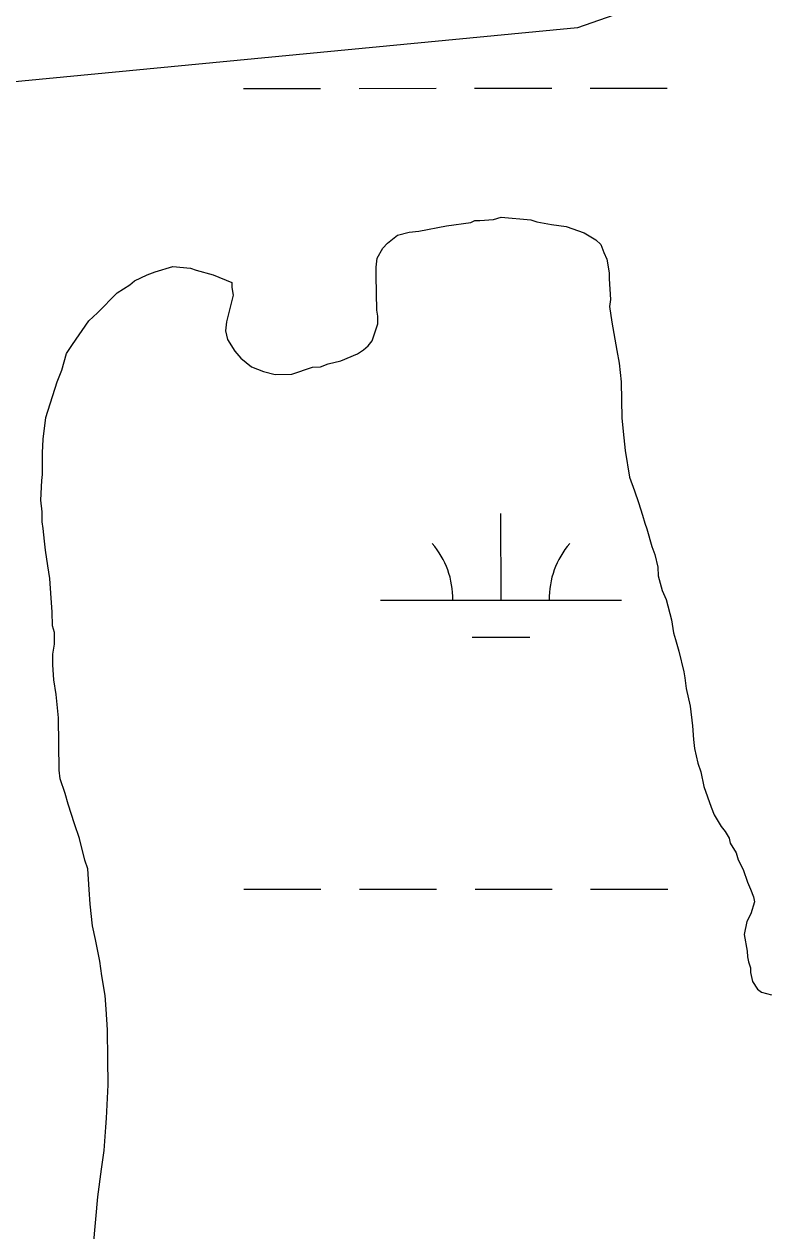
# Model space of a CAD drawing. Extents: x 3279314 to 3317160, y 734079 to 759431.
# Drawn here: x 3296786 to 3297094, y 748560 to 749061 of the extents above; entities that cross this region are included whole.
import ezdxf

# ---------------------------------------------------------------- set-up
doc = ezdxf.new("R2010")
doc.units = 0
for name, color, linetype in [('V-SITE-VEGE', 7, 'Continuous'), ('V-UTIL-LINE', 7, 'Continuous'), ('V-WETL-SWMP', 7, 'Continuous')]:
    doc.layers.add(name, color=color, linetype=linetype)

msp = doc.modelspace()

# ---------------------------------------------------------------- linework, layer by layer
at = {"layer": 'V-SITE-VEGE'}
for points in [[(3296950.27, 748975.02), (3296961.67, 748977.2), (3296971.85, 748978.55), (3296973.48, 748979.39), (3296975.52, 748979.41), (3296981.22, 748979.89), (3296984.48, 748980.75), (3296996.73, 748979.68), (3296999.19, 748978.89)], [(3296999.19, 748978.89), (3297005.32, 748977.74), (3297011.45, 748977), (3297018.83, 748974.24), (3297023.76, 748971.44), (3297025.83, 748969.43), (3297027.09, 748966.18), (3297028.35, 748963.34), (3297029.24, 748957.64), (3297029.27, 748955.19), (3297029.79, 748946.63), (3297029.41, 748943.77), (3297030.31, 748937.25), (3297032.49, 748925.44), (3297033.38, 748920.15), (3297034.29, 748912.4), (3297034.48, 748897.31), (3297035.4, 748889.16), (3297035.87, 748883.86), (3297037.64, 748872.86), (3297039.75, 748867.18), (3297041.44, 748862.3), (3297043.14, 748857.02), (3297044, 748853.76), (3297044.84, 748851.33), (3297046.97, 748844.01), (3297048.24, 748840.76), (3297049.53, 748835.47), (3297049.57, 748831.8), (3297051.28, 748825.7), (3297052.96, 748822.05), (3297055.11, 748813.5), (3297055.99, 748808.21), (3297056.84, 748805.36), (3297058.12, 748800.48), (3297060.27, 748791.94), (3297060.71, 748789.5), (3297061.17, 748785.02), (3297062.9, 748777.69), (3297063.81, 748769.54), (3297064.29, 748763.84), (3297064.74, 748760.17), (3297066.04, 748754.06), (3297067.31, 748750.41), (3297068.62, 748744.3), (3297071.58, 748735.77), (3297072.84, 748732.52), (3297075.76, 748727.66), (3297077.42, 748725.64), (3297079.08, 748722.81), (3297079.52, 748720.77), (3297082.02, 748716.72), (3297082.87, 748713.88), (3297084.96, 748709.82), (3297086.66, 748704.54), (3297087.91, 748701.7), (3297089.18, 748698.45), (3297089.61, 748696.41), (3297088.04, 748691.49), (3297086.45, 748688.21), (3297085.29, 748682.89), (3297086.6, 748675.97), (3297086.63, 748673.52), (3297087.06, 748671.49), (3297087.91, 748669.05), (3297087.94, 748667.01), (3297088.8, 748663.35), (3297090.88, 748660.11), (3297092.52, 748658.91), (3297096.62, 748657.73)], [(3296815.13, 748553.85), (3296816.92, 748573.87), (3296818.41, 748585.32), (3296819.54, 748593.08), (3296820.23, 748602.89), (3296820.59, 748606.56), (3296821.24, 748620.45), (3296821.1, 748631.05), (3296820.95, 748643.29), (3296820.44, 748651.85), (3296819.96, 748657.56), (3296818.63, 748665.71), (3296817.74, 748671.82), (3296816, 748680.77), (3296814.7, 748686.47), (3296813.78, 748695.43), (3296813.29, 748701.55), (3296812.78, 748710.11), (3296811.51, 748713.77), (3296809.36, 748722.72), (3296807.24, 748728.82), (3296804.69, 748736.94), (3296803.41, 748741.42), (3296801.29, 748747.51), (3296800.84, 748751.18), (3296800.58, 748772.8), (3296799.64, 748782.58), (3296798.74, 748788.69), (3296798.26, 748794.81), (3296798.21, 748799.3), (3296798.97, 748803.39), (3296798.91, 748808.28), (3296798.06, 748811.13), (3296797.99, 748816.84), (3296797.51, 748822.55), (3296797, 748830.7), (3296796.12, 748836), (3296795.22, 748842.51), (3296794.76, 748846.18), (3296794.29, 748851.48), (3296793.85, 748854.33), (3296793.8, 748858.41), (3296793.33, 748863.3), (3296793.64, 748871.47), (3296794.01, 748873.92), (3296793.9, 748882.9), (3296794.24, 748888.61), (3296795.35, 748897.6), (3296800.06, 748912.35), (3296802.04, 748917.27), (3296804, 748924.23), (3296806.4, 748927.94), (3296813.21, 748937.82), (3296816.85, 748941.12), (3296824.91, 748949.39), (3296830.17, 748952.72), (3296832.19, 748954.37), (3296837.46, 748956.89), (3296840.71, 748958.15), (3296848.03, 748960.28), (3296855.38, 748959.56), (3296857.84, 748958.77), (3296864.8, 748956.82), (3296872.59, 748953.65), (3296872.62, 748951.61), (3296873.07, 748948.35), (3296870.35, 748937.3), (3296869.99, 748933.62), (3296870.85, 748929.96), (3296873.77, 748925.1), (3296876.25, 748922.28), (3296880.78, 748918.66), (3296885.7, 748916.68), (3296890.62, 748915.52), (3296897.55, 748915.6), (3296906.08, 748918.57), (3296909.35, 748918.6), (3296912.6, 748919.87), (3296917.89, 748921.16), (3296924.79, 748924.1), (3296927.21, 748925.77), (3296929.23, 748927.42), (3296930.84, 748929.48), (3296933.2, 748936.45), (3296933.16, 748939.71), (3296932.72, 748942.16), (3296932.55, 748956.44), (3296932.5, 748960.11), (3296932.86, 748963.79), (3296935.26, 748967.89), (3296937.27, 748969.96), (3296941.31, 748973.28), (3296946.19, 748974.56), (3296950.27, 748975.02)]]:
    msp.add_lwpolyline(points, dxfattribs=at)
at = {"layer": 'V-UTIL-LINE'}
msp.add_lwpolyline([(3304027.97, 750945.74), (3303894.99, 750732.75), (3303249.65, 750691.96), (3302193.31, 750688.38), (3301481.02, 750622.34), (3300650.44, 750327.65), (3299421.61, 749903.28), (3298370.37, 749534.8), (3297016.1, 749059.45), (3296218.35, 748982.83)], dxfattribs=at)
at = {"layer": 'V-WETL-SWMP'}
for p, q in [((3296877.4, 749034.29), (3296909.4, 749034.31)), ((3296925.4, 749034.31), (3296957.4, 749034.33)), ((3296973.4, 749034.34), (3297005.4, 749034.36)), ((3297021.4, 749034.36), (3297053.4, 749034.38)), ((3296984.35, 748821.74), (3296984.33, 748857.74)), ((3296934.35, 748821.72), (3297034.35, 748821.77)), ((3296972.36, 748806.3), (3296996.36, 748806.32)), ((3296877.57, 748701.62), (3296909.57, 748701.63)), ((3296925.57, 748701.64), (3296957.57, 748701.66)), ((3296973.57, 748701.66), (3297005.57, 748701.68)), ((3297021.57, 748701.69), (3297053.57, 748701.7))]:
    msp.add_line(p, q, dxfattribs=at)
for centre, start, end in [((3296929.11, 748822.19), 359.2573, 40.801), ((3297039.59, 748822.24), 139.2573, 180.801)]:
    msp.add_arc(centre, 35.25, start, end, dxfattribs=at)

doc.saveas('drawing.dxf')
